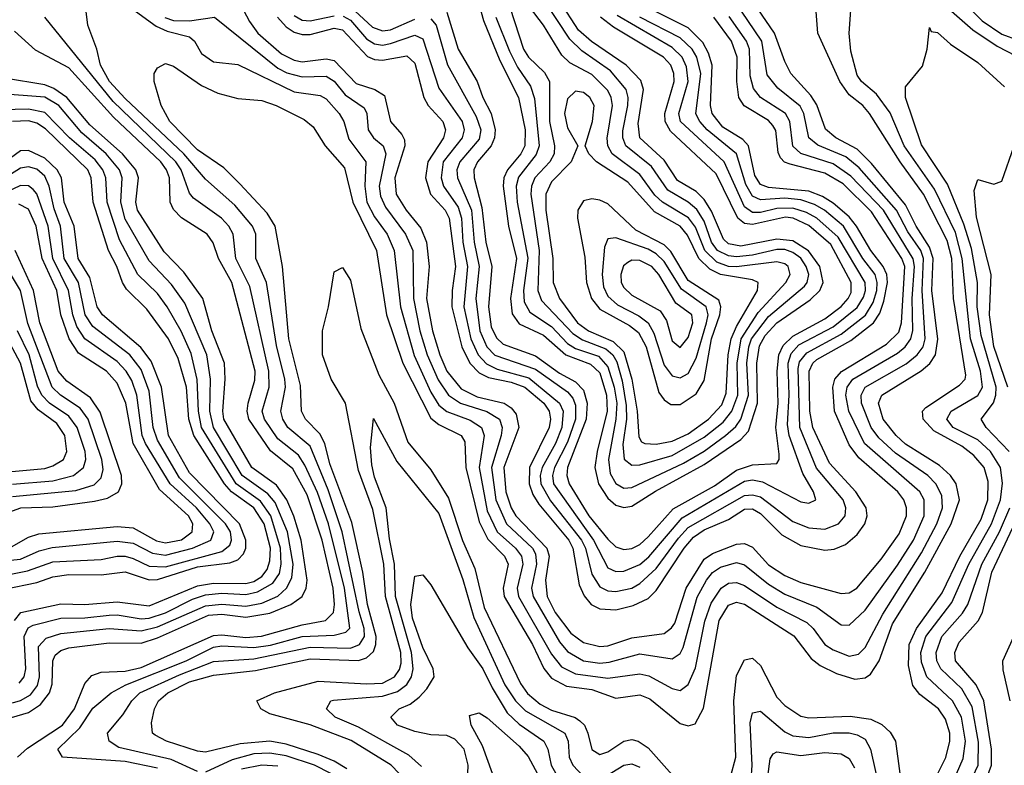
# Model space of a CAD drawing. Header units: inches. Extents: x 990535 to 1117859, y 769386 to 892122.
# Tile 811 of 1056: x 1043948 to 1046396, y 867130 to 868983. Entities that reach past the tile are written whole.
import ezdxf

# ---------------------------------------------------------------- set-up
doc = ezdxf.new("R2010")
doc.units = ezdxf.units.IN
doc.header["$MEASUREMENT"] = 0
doc.layers.add('B0846', color=7, linetype='Continuous')

msp = doc.modelspace()

# ---------------------------------------------------------------- linework, layer by layer
at = {"layer": 'B0846', "color": 5}
for points, elevation in [([(1045144.2, 869084.2), (1045200.2, 868910), (1045212.7, 868890), (1045252.3, 868852.3), (1045264.8, 868830), (1045265.2, 868730), (1045277.7, 868670), (1045276.5, 868650), (1045265.8, 868630), (1045228.9, 868590), (1045220.6, 868570), (1045219, 868550), (1045239.3, 868410), (1045235.8, 868310), (1045245.3, 868285.3), (1045323.1, 868203.1), (1045347.4, 868187.4), (1045405.3, 868165.3), (1045422.5, 868150), (1045432.6, 868132.6), (1045446, 868086), (1045455.5, 868024.5), (1045456.5, 867990), (1045447.3, 867927.3), (1045451, 867891), (1045470, 867876.3), (1045490, 867876.8), (1045570, 867900.3), (1045650, 867945.6), (1045696.7, 867983.3), (1045718.4, 868010), (1045733.5, 868050), (1045732, 868130), (1045741.9, 868190), (1045784.1, 868255.9), (1045852.8, 868330), (1045863.3, 868350), (1045858.3, 868370), (1045850, 868376.9), (1045830, 868381.4), (1045730, 868368.7), (1045710, 868370), (1045680.8, 868380.8), (1045651.4, 868410), (1045627.8, 868467.8), (1045610.9, 868490.9), (1045545.7, 868530), (1045527.4, 868547.4), (1045490, 868598.6), (1045420.7, 868650), (1045410.4, 868670), (1045408.6, 868688.6), (1045421.4, 868770), (1045418.6, 868790), (1045410, 868807.2), (1045370, 868847.5), (1045315.8, 868875.8), (1045295.6, 868895.6), (1045250, 868969.9), (1045215.3, 869015.3)], 3060), ([(1046230.4, 867109.6), (1046250.9, 867149.1), (1046260.4, 867190), (1046260.2, 867210), (1046250, 867244.5), (1046232.4, 867270), (1046185.9, 867305.9), (1046168.7, 867328.7), (1046158, 867378), (1046159.1, 867430), (1046177.2, 867470), (1046241.1, 867558.9), (1046285, 867650), (1046338.1, 867741.9), (1046354.6, 867790), (1046355.8, 867835.8), (1046345.7, 867870), (1046320.2, 867900.2), (1046290, 867923.4), (1046221, 867961), (1046194.2, 867990), (1046192.5, 868010), (1046200.6, 868019.4), (1046284.9, 868075.1), (1046298.6, 868090), (1046300.4, 868099.6), (1046269.3, 868290), (1046265.4, 868390), (1046254.2, 868434.2), (1046195.4, 868550), (1046136.9, 868630), (1046060.8, 868750), (1046044, 868770), (1046010, 868796.8), (1045986.8, 868830), (1045932, 868950), (1045923.4, 869070)], 2780), ([(1046191.2, 869070), (1046318, 868958), (1046377.8, 868917.8), (1046469.5, 868870)], 2760), ([(1045081.7, 869050), (1045101.3, 868981.3), (1045141.8, 868881.8), (1045188.3, 868790), (1045204.7, 868710), (1045204, 868670), (1045194, 868650), (1045160.6, 868610), (1045151.9, 868590), (1045149.7, 868570), (1045162.9, 868470), (1045182.8, 868390), (1045168.5, 868290), (1045172.1, 868252.1), (1045190, 868227.2), (1045250, 868199.4), (1045306, 868150), (1045367.4, 868127.4), (1045390, 868105.6), (1045406.9, 868050), (1045408.4, 868010), (1045383.3, 867910), (1045378.2, 867870), (1045387.1, 867830), (1045410, 867794.4), (1045430, 867776.8), (1045450, 867770.7), (1045470, 867773.8), (1045528.3, 867811.7), (1045650, 867877.3), (1045740.5, 867939.5), (1045759.6, 867960.4), (1045782.4, 868030), (1045780.2, 868130), (1045787.2, 868172.8), (1045801.7, 868198.3), (1045830, 868230), (1045913.3, 868286.7), (1045937.6, 868310), (1045945.4, 868330), (1045936.9, 868370), (1045909.2, 868409.2), (1045870, 868434), (1045830, 868438), (1045740.8, 868420.8), (1045710, 868426.4), (1045697.6, 868437.6), (1045667.6, 868507.6), (1045650, 868536.6), (1045630, 868556), (1045583.6, 868583.6), (1045550, 868634), (1045489.3, 868690), (1045485.2, 868725.2), (1045498.4, 868810), (1045492.4, 868832.4), (1045455.6, 868870), (1045369.4, 868929.4), (1045337.6, 868957.6), (1045289.8, 869030)], 3020), ([(1046281.5, 869041.5), (1046340.9, 868980.9), (1046390, 868947.3), (1046430, 868932.8)], 2780), ([(1044190, 869038.6), (1044287.3, 868967.4), (1044314.8, 868954.8), (1044370, 868940.4), (1044382.1, 868930), (1044399.7, 868899.7), (1044430, 868878.4), (1044490, 868871.7), (1044630, 868804.1), (1044694.7, 868794.7), (1044710, 868786.6), (1044742.3, 868750), (1044754.1, 868730), (1044766.2, 868686.2), (1044808.4, 868630), (1044805.8, 868570), (1044811.1, 868530), (1044830, 868493.5), (1044861.8, 868450), (1044879.2, 868410), (1044894.3, 868270), (1044928.4, 868148.4), (1044970, 868057.2), (1044990, 868025.4), (1045010, 868009.3), (1045067.9, 867987.9), (1045095.7, 867970), (1045102.8, 867950), (1045089.9, 867870), (1045110, 867762.5), (1045135.3, 867710), (1045180.7, 867670), (1045195.8, 867650), (1045198.6, 867630), (1045184.7, 867570), (1045188.4, 867550), (1045270, 867406.3), (1045294.7, 867374.7), (1045330, 867357.5), (1045410, 867346.5), (1045490, 867357.7), (1045512.4, 867352.4), (1045570, 867320.6), (1045590, 867315.7), (1045610, 867330.7), (1045627.9, 867372.1), (1045651.4, 867488.6), (1045667, 867533), (1045692.1, 867570), (1045710, 867582.5), (1045730, 867584), (1045750, 867577), (1045830, 867522.7), (1045904.8, 867484.8), (1045920.8, 867470), (1045949.5, 867430), (1045970, 867416.7), (1046010, 867401.5), (1046033.5, 867406.5), (1046050, 867422.8), (1046094.3, 867505.7), (1046190, 867658), (1046227.9, 867730), (1046242.1, 867770), (1046240.6, 867800.6), (1046225.8, 867830), (1046205.6, 867850), (1046125.6, 867905.6), (1046083.7, 867943.7), (1046065.1, 867970), (1046040.9, 868030), (1046040.4, 868050), (1046050.2, 868070), (1046152.1, 868127.9), (1046179, 868150), (1046193.9, 868170), (1046199.2, 868190), (1046191.3, 868310), (1046195.4, 868390), (1046188.3, 868410), (1046156.4, 868456.4), (1046128, 868510), (1046035.3, 868615.3), (1046002.3, 868642.3), (1045931.9, 868671.9), (1045909.8, 868689.8), (1045897.8, 868750), (1045888.6, 868768.6), (1045833.1, 868813.1), (1045806.4, 868846.4), (1045793.3, 868930), (1045724.8, 869030)], 2840), ([(1044490, 869034.7), (1044518.8, 868978.8), (1044539.9, 868950), (1044598.8, 868898.8), (1044630, 868882.6), (1044650, 868878.5), (1044710, 868885.9), (1044730, 868882), (1044784.7, 868824.7), (1044830.8, 868810), (1044854.6, 868794.6), (1044870.1, 868730), (1044898, 868698), (1044904.4, 868684.4), (1044905.4, 868670), (1044880.5, 868590), (1044884.2, 868550), (1044908.7, 868510), (1044945.3, 868465.3), (1044959.5, 868430), (1044965.9, 868370), (1044959.4, 868290), (1044974.2, 868210), (1044992.2, 868150), (1045010, 868110), (1045045.4, 868065.4), (1045085.6, 868045.6), (1045152.4, 868030), (1045170, 868018.8), (1045182.5, 868002.5), (1045189.2, 867970), (1045151.8, 867870), (1045156.5, 867810), (1045169.9, 867770), (1045181.6, 867750), (1045258.5, 867670), (1045264.2, 867650), (1045255.3, 867590), (1045259.1, 867550), (1045279.5, 867510), (1045318.1, 867458.1), (1045350, 867435.5), (1045390, 867425.2), (1045410, 867427.2), (1045470, 867447.2), (1045550, 867457.6), (1045568.5, 867471.5), (1045576.4, 867483.6), (1045604.7, 867570), (1045650, 867642.1), (1045670, 867656.3), (1045730, 867679.5), (1045750, 867681.6), (1045770, 867672.1), (1045810, 867627.9), (1045850, 867602), (1045890, 867584.4), (1045990, 867556.7), (1046010, 867559), (1046029.5, 867570.5), (1046090, 867642), (1046134.8, 867705.2), (1046152.7, 867750), (1046152.8, 867770), (1046145.8, 867790), (1046130.8, 867810), (1046034.5, 867894.5), (1046010, 867926.4), (1045973.8, 868010), (1045969.8, 868070.2), (1045974.6, 868090), (1045991.1, 868108.9), (1046103.3, 868176.7), (1046133.3, 868206.7), (1046140, 868230), (1046148.4, 868370), (1046140.9, 868390), (1046065.8, 868505.7), (1045995.1, 868575.1), (1045950, 868602.3), (1045863.9, 868623.9), (1045849.2, 868629.2), (1045839.7, 868639.7), (1045833.3, 868653.3), (1045828, 868708), (1045820.8, 868720.8), (1045810, 868732.5), (1045749, 868769), (1045735.9, 868790), (1045730.8, 868830), (1045731.3, 868890), (1045718, 868930), (1045673.7, 868990)], 2880), ([(1045131.9, 868990), (1045165.5, 868905.5), (1045185.4, 868865.4), (1045218.2, 868818.2), (1045227.7, 868787.7), (1045239.3, 868670), (1045232.1, 868647.9), (1045187.8, 868592.2), (1045182.2, 868570), (1045185.1, 868530), (1045210.8, 868390.8), (1045200.7, 868310), (1045201.8, 868281.8), (1045216.2, 868256.2), (1045270, 868220.6), (1045310, 868178.7), (1045330, 868166.4), (1045386.8, 868146.8), (1045410, 868120.8), (1045426.1, 868070), (1045432.3, 868030), (1045430.4, 867990), (1045411.6, 867890), (1045415.7, 867855.7), (1045430, 867830.1), (1045450, 867819.2), (1045470, 867820.8), (1045598.6, 867881.4), (1045649.4, 867910.6), (1045703.1, 867950), (1045728.1, 867971.9), (1045740.5, 867990), (1045759.8, 868050), (1045755.9, 868130), (1045760.5, 868170), (1045767.5, 868190), (1045810, 868245.3), (1045899.2, 868320.8), (1045906, 868330), (1045909.8, 868350), (1045903.5, 868370), (1045890, 868390.5), (1045870, 868405.1), (1045850, 868412.1), (1045830, 868412.2), (1045770, 868397.7), (1045730, 868394.1), (1045710, 868396), (1045682.7, 868410), (1045668.1, 868430), (1045650, 868482.4), (1045631.6, 868511.6), (1045610.1, 868530.1), (1045559.3, 868559.3), (1045518.4, 868618.4), (1045455, 868670), (1045447.6, 868690), (1045447.4, 868707.4), (1045459.5, 868770), (1045460.6, 868790), (1045455.6, 868810), (1045416.4, 868856.4), (1045345.7, 868905.7), (1045315.3, 868935.3), (1045253, 869030)], 3040), ([(1046269, 867090), (1046293.3, 867146.7), (1046299.4, 867190), (1046289.4, 867250), (1046267.2, 867290), (1046203.7, 867350), (1046190, 867386.3), (1046188.3, 867410), (1046201.1, 867450), (1046265.6, 867534.4), (1046307.9, 867630), (1046364, 867730), (1046386.1, 867790), (1046391.3, 867831.3), (1046386.6, 867870), (1046361.9, 867910), (1046330, 867938.8), (1046268.9, 867970), (1046253.4, 867990), (1046263.5, 868010), (1046330, 868049), (1046341.7, 868070), (1046337.1, 868110), (1046311.6, 868190), (1046290.8, 868390), (1046274.4, 868454.4), (1046222.1, 868562.1), (1046147.3, 868670), (1046111.8, 868751.8), (1046078.2, 868798.2), (1046040.8, 868830), (1046030, 868845.5), (1046014.7, 868905.3), (1046010.3, 868949.7), (1046015.9, 869030)], 2760), ([(1044390, 867114.6), (1044324.4, 867144.4), (1044194.5, 867174.5), (1044169.9, 867190), (1044166.2, 867210), (1044204.6, 867255.4), (1044226.2, 867290), (1044246.7, 867310), (1044344.9, 867355.1), (1044430, 867387.8), (1044530, 867394.7), (1044670, 867423.5), (1044770, 867421.2), (1044792.9, 867430), (1044804.8, 867450), (1044804.6, 867470), (1044791.5, 867511.4), (1044749.8, 867710), (1044715, 867815), (1044670, 867923.1), (1044614.1, 867970), (1044601.8, 867990), (1044597.3, 868010), (1044608.6, 868070), (1044607.2, 868090), (1044586.3, 868173.7), (1044561.4, 868330), (1044535.2, 868390), (1044534.6, 868450), (1044526.8, 868470), (1044482.5, 868522.5), (1044410, 868586.6), (1044355.5, 868650), (1044210, 868787.6), (1044171.1, 868830), (1044148.8, 868870), (1044139.5, 868910), (1044117.3, 868970), (1044112.6, 869010)], 2840), ([(1044760.9, 867120.9), (1044730, 867140.1), (1044690, 867156.5), (1044610, 867182.3), (1044570, 867189.7), (1044496.3, 867183.7), (1044410, 867162.5), (1044390, 867164.9), (1044312.4, 867190), (1044284.8, 867204.8), (1044277.6, 867210), (1044275.4, 867235.4), (1044283.1, 867270), (1044292.9, 867290), (1044316.4, 867310), (1044370, 867337.1), (1044430, 867354.2), (1044534.4, 867365.6), (1044670, 867395), (1044790, 867390.6), (1044810, 867397.5), (1044827.2, 867412.8), (1044833.4, 867430), (1044833.8, 867450), (1044812.6, 867530), (1044801.2, 867610), (1044773.2, 867733.2), (1044719.3, 867879.3), (1044706.7, 867930), (1044693.8, 867953.8), (1044658.5, 867990), (1044648.6, 868010), (1044646.2, 868073.8), (1044617.1, 868190), (1044600.9, 868370), (1044582.7, 868470), (1044562.7, 868502.7), (1044495.4, 868575.4), (1044455.1, 868615.1), (1044390, 868659.8), (1044321.2, 868730), (1044299.4, 868770), (1044282, 868830), (1044281.7, 868850), (1044290, 868863.8), (1044310, 868874.3), (1044330, 868867.8), (1044400.2, 868820.2), (1044440.6, 868800.6), (1044490, 868787.3), (1044550, 868782.4), (1044585.4, 868770), (1044655.4, 868735.4), (1044677.2, 868717.2), (1044706.9, 868670), (1044755, 868615), (1044775.7, 868530), (1044835, 868410), (1044859.6, 868250), (1044900.4, 868130), (1044970, 867992.7), (1044990, 867977.3), (1045045.5, 867950), (1045054.4, 867934.4), (1045056.9, 867870), (1045090, 867735.5), (1045111.7, 867691.7), (1045153.5, 867650), (1045162, 867630), (1045150.2, 867570), (1045152.3, 867550), (1045223.1, 867430), (1045250.8, 867370.8), (1045270, 867346.2), (1045307, 867327), (1045370, 867318.1), (1045430, 867296.6), (1045490, 867305.3), (1045514.8, 867294.8), (1045590, 867233.9), (1045610, 867228), (1045626.9, 867233.1), (1045647.8, 867272.2), (1045687.3, 867490), (1045710, 867527.9), (1045730, 867535.4), (1045750, 867530.5), (1045872.2, 867452.2), (1045915.3, 867395.3), (1045938.4, 867378.4), (1045978.6, 867358.6), (1046024.5, 867344.5), (1046050, 867347), (1046063.4, 867356.6), (1046084.4, 867390), (1046118, 867482), (1046198.6, 867610), (1046263.9, 867730), (1046284.8, 867790), (1046276.6, 867830), (1046262.4, 867850), (1046234.9, 867874.9), (1046150, 867928.1), (1046127.2, 867950), (1046094.4, 867990), (1046083.5, 868030), (1046091.8, 868050), (1046189.2, 868110.8), (1046211.1, 868128.9), (1046225.2, 868150), (1046230.4, 868189.6), (1046215.6, 868310), (1046219.4, 868390), (1046210, 868417.9), (1046176.7, 868470), (1046150, 868523.1), (1046065.6, 868625.6), (1046030, 868661.5), (1045977.1, 868690), (1045951.2, 868711.2), (1045930, 868771.4), (1045915, 868795), (1045865.5, 868850), (1045850, 868879.2), (1045824.2, 868950), (1045783.2, 869010)], 2820), ([(1044308.8, 868988.8), (1044330, 868981.3), (1044370, 868980.2), (1044432.2, 868990), (1044590, 868862.6), (1044611.6, 868851.6), (1044650, 868841.7), (1044710, 868842.7), (1044730, 868830.3), (1044757, 868797), (1044804.2, 868764.2), (1044811.2, 868750), (1044814.5, 868710), (1044827.2, 868690), (1044851.1, 868670), (1044857.9, 868650), (1044841.6, 868570), (1044844.5, 868544.5), (1044857.6, 868517.6), (1044907.3, 868450), (1044925.2, 868410), (1044926.9, 868290), (1044942.5, 868210), (1044960.8, 868150), (1044988.1, 868088), (1045014.2, 868050), (1045043.7, 868030), (1045109.6, 868009.6), (1045140.6, 867990), (1045147.5, 867970), (1045144.8, 867950), (1045120.6, 867870), (1045131.4, 867790), (1045158.4, 867730), (1045222.7, 867670), (1045230, 867655.8), (1045232.7, 867630), (1045220.4, 867570), (1045224.4, 867550), (1045290, 867437.2), (1045310, 867412.9), (1045349.9, 867389.9), (1045390, 867384.1), (1045413.7, 867386.3), (1045490, 867407.4), (1045570, 867394.9), (1045590, 867407.5), (1045597.4, 867422.6), (1045632.3, 867547.7), (1045655.1, 867590), (1045670, 867609.5), (1045690, 867622.5), (1045730, 867633.8), (1045750, 867628.1), (1045810, 867580.3), (1045850, 867555), (1045930, 867523), (1045990, 867478.9), (1046010, 867478.7), (1046050, 867515.5), (1046130, 867627.7), (1046170.4, 867690), (1046196.8, 867750), (1046197, 867790), (1046186, 867810), (1046048.7, 867930), (1046009.6, 868010), (1046002.1, 868050), (1046005.2, 868070), (1046019.1, 868090), (1046130, 868154.2), (1046149.7, 868170.3), (1046163.6, 868190), (1046168.9, 868211.1), (1046166.7, 868290), (1046172.8, 868370), (1046169.3, 868389.3), (1046095.7, 868510), (1046014.7, 868594.7), (1045970, 868625), (1045890.4, 868650.4), (1045870, 868669.2), (1045862.3, 868730), (1045851.8, 868750), (1045789.8, 868789.8), (1045772, 868812), (1045763.7, 868843.7), (1045762.1, 868910), (1045754.9, 868930), (1045711.6, 868991.6)], 2860), ([(1044589.1, 868990), (1044610, 868965.9), (1044630, 868952.6), (1044650, 868946.9), (1044670, 868946.9), (1044730, 868962.1), (1044750, 868957.8), (1044812.2, 868892.2), (1044830, 868884.5), (1044850, 868882.9), (1044910, 868893.8), (1044930, 868875.1), (1044952.4, 868790), (1044963.5, 868770), (1044999.5, 868730), (1045006.6, 868710), (1045001.2, 868690), (1044962.6, 868630), (1044957, 868590), (1044969.2, 868550), (1045005.3, 868510), (1045015.9, 868490), (1045031.1, 868370), (1045022.8, 868310), (1045022.6, 868270), (1045047, 868170), (1045067.1, 868130), (1045090, 868105.9), (1045113.6, 868093.6), (1045170, 868082.5), (1045203.8, 868070), (1045251.2, 868030), (1045264.4, 868010), (1045267.6, 867990), (1045264, 867970), (1045215.7, 867870), (1045214.2, 867830), (1045223.5, 867803.5), (1045238.9, 867778.9), (1045313.3, 867690), (1045323.3, 867670), (1045338.8, 867578.8), (1045351.6, 867551.6), (1045369, 867530), (1045390, 867519.2), (1045430, 867516.3), (1045472.9, 867527.1), (1045510, 867544.6), (1045530, 867564.3), (1045600, 867670), (1045622.9, 867697.1), (1045650, 867715.6), (1045710, 867741.3), (1045750, 867766.7), (1045770, 867767.5), (1045790, 867756.1), (1045843, 867703), (1045890, 867676.6), (1045950, 867665), (1045973.1, 867666.9), (1046000.9, 867679.1), (1046030, 867703.4), (1046049.4, 867730), (1046055.1, 867750), (1046052.5, 867770), (1046026.8, 867810), (1045961.3, 867881.3), (1045919.8, 867970), (1045912, 868010), (1045910.8, 868110), (1045919.8, 868130), (1045930, 868139.1), (1046014.1, 868185.9), (1046070.9, 868230), (1046086.1, 868253.9), (1046096.4, 868283.6), (1046105.3, 868330), (1046103.7, 868350), (1046095.1, 868370), (1046063.7, 868410), (1046028.4, 868470), (1046010, 868493.2), (1045970, 868527.1), (1045943.9, 868543.9), (1045910, 868557.3), (1045810, 868566), (1045790, 868573.9), (1045776, 868596), (1045760, 868670), (1045745.4, 868685.4), (1045696.3, 868716.3), (1045669.8, 868750), (1045665.4, 868770), (1045669.7, 868870), (1045660.6, 868900.6), (1045646.6, 868926.6), (1045610, 868963), (1045511.7, 869011.7)], 2920), ([(1044630, 868993.7), (1044650, 868982.4), (1044670, 868980.3), (1044730, 868993.4)], 2940), ([(1044751.9, 868991.9), (1044770, 868982.2), (1044810, 868935.5), (1044830, 868923.2), (1044850, 868920.3), (1044870, 868924.1), (1044930, 868945.2), (1044950, 868935.8), (1044990, 868813.5), (1045048, 868730), (1045053.3, 868710), (1045047.7, 868690), (1045000.9, 868630), (1044995.4, 868590), (1045001.2, 868570), (1045037.8, 868517.8), (1045046.6, 868490), (1045049.5, 868430), (1045061.1, 868370), (1045052.3, 868270), (1045069.6, 868190), (1045087.9, 868150), (1045108.2, 868128.2), (1045135, 868115), (1045213.5, 868093.5), (1045290, 868030), (1045299.2, 868010), (1045295.6, 867970), (1045279.8, 867930), (1045246.7, 867870), (1045242.2, 867850), (1045243.9, 867830), (1045267.8, 867787.8), (1045344.8, 867690), (1045354.7, 867670), (1045370, 867605.1), (1045390, 867573.6), (1045410, 867563.7), (1045430, 867562), (1045469.6, 867570.4), (1045490, 867581.5), (1045530, 867618.9), (1045585.5, 867694.5), (1045610, 867720.7), (1045750, 867800.3), (1045770, 867802.6), (1045790, 867797.1), (1045870, 867736.4), (1045910, 867719.9), (1045950, 867717.1), (1045983.4, 867730), (1045999.9, 867750), (1046001.7, 867770), (1045995.1, 867790), (1045928.6, 867868.6), (1045887.2, 867970), (1045883.7, 868116.3), (1045887.1, 868132.9), (1045904.6, 868155.4), (1045990, 868201.5), (1046050.8, 868249.2), (1046070, 868280.7), (1046079.1, 868310), (1046080.2, 868330), (1046074.8, 868350), (1046044.4, 868390), (1045995.8, 868470), (1045948.5, 868510), (1045924.1, 868524.1), (1045890, 868535.4), (1045850, 868539.5), (1045790, 868535.3), (1045770, 868545.1), (1045753.4, 868573.4), (1045729.7, 868649.7), (1045656.9, 868710), (1045638.7, 868730), (1045629.3, 868749.3), (1045641.1, 868850), (1045631.3, 868890), (1045619.8, 868910), (1045590, 868938.6), (1045490, 868989.7)], 2940), ([(1044770, 869015.3), (1044824.8, 868964.8), (1044850, 868955.9), (1044870, 868958.6), (1044930, 868984.9)], 2960), ([(1044970, 868985.3), (1044983.5, 868970), (1045011.6, 868871.6), (1045083.1, 868743.1), (1045094.5, 868710), (1045090, 868686.1), (1045041.8, 868630), (1045035, 868610), (1045036.7, 868590), (1045071, 868510), (1045077.4, 868430), (1045090.6, 868370), (1045081.5, 868290), (1045092.2, 868210), (1045109.2, 868170), (1045129.4, 868149.4), (1045230, 868114.4), (1045310, 868058), (1045323, 868043), (1045330, 868024.9), (1045329.4, 867990), (1045310, 867933.1), (1045277.4, 867870), (1045272.2, 867850), (1045275.3, 867830), (1045374.8, 867690), (1045410, 867621.1), (1045430, 867611.7), (1045450, 867612.3), (1045490, 867629.3), (1045511.8, 867648.2), (1045594.8, 867745.2), (1045750, 867836.1), (1045770, 867839.3), (1045794.4, 867834.4), (1045890, 867784.6), (1045910, 867781.3), (1045927.1, 867790), (1045921.2, 867810), (1045895.4, 867855.4), (1045860.8, 867950), (1045857.2, 867977.2), (1045860.9, 868050), (1045858.2, 868130), (1045866.2, 868153.8), (1045885.2, 868174.8), (1045970, 868219.6), (1046030, 868268.2), (1046046, 868294), (1046051, 868310), (1046050.1, 868330.1), (1045983.1, 868443.1), (1045930, 868490.1), (1045904.5, 868504.5), (1045870, 868515), (1045830, 868514.4), (1045790, 868504.2), (1045770, 868504.1), (1045750, 868518.3), (1045699.7, 868630), (1045590.9, 868730), (1045586.5, 868750), (1045609.5, 868830), (1045605.9, 868865.9), (1045594.8, 868890), (1045570, 868914.2), (1045433.5, 868993.5)], 2960), ([(1045010, 869002.5), (1045037.7, 868910), (1045085.1, 868830), (1045099.1, 868790), (1045120.2, 868750), (1045129.9, 868710), (1045128.2, 868690), (1045119.9, 868670), (1045086.4, 868630), (1045077.1, 868610), (1045077.8, 868590), (1045096.9, 868516.9), (1045106.7, 868430), (1045121.5, 868370), (1045113.4, 868270), (1045120.1, 868220.1), (1045132.9, 868192.9), (1045150, 868176.5), (1045230, 868147.7), (1045290, 868104.5), (1045330, 868082.9), (1045350, 868062.1), (1045358.9, 868030), (1045356, 867990), (1045310, 867870.1), (1045308.1, 867850), (1045313.8, 867830), (1045362.6, 867750), (1045410, 867691.7), (1045430, 867673.1), (1045450, 867666.3), (1045470, 867668.5), (1045490, 867678.9), (1045510, 867697.7), (1045572.8, 867767.2), (1045675.5, 867824.5), (1045730, 867863.9), (1045770, 867876.5), (1045830, 867879.8), (1045835.9, 867890), (1045836.4, 867903.6), (1045828, 867970), (1045834, 868030), (1045831.1, 868110), (1045834.9, 868150), (1045846.4, 868173.6), (1045870, 868196.8), (1045950, 868239.4), (1045989.9, 868270.1), (1046008.1, 868290), (1046014.8, 868305.2), (1046015.2, 868330), (1045964.5, 868424.5), (1045910, 868472), (1045870.7, 868490), (1045852.3, 868492.3), (1045770, 868473.9), (1045750, 868476.4), (1045733.5, 868490), (1045679.9, 868599.9), (1045566.1, 868706.1), (1045552.8, 868730), (1045551.9, 868750), (1045575, 868830), (1045574.6, 868850), (1045566.8, 868870), (1045548.5, 868890), (1045424.6, 868964.6), (1045391.7, 868990)], 2980), ([(1044290, 867123.2), (1044210, 867139.7), (1044054.5, 867150), (1044042.5, 867170), (1044097, 867223), (1044130, 867271.6), (1044175.3, 867310), (1044211.5, 867330), (1044361.8, 867390), (1044430, 867424), (1044450, 867427.3), (1044530, 867422.8), (1044571.1, 867428.9), (1044650, 867449.9), (1044730, 867453.7), (1044758.7, 867461.3), (1044768.8, 867471.2), (1044755.4, 867570), (1044715.4, 867730), (1044688.3, 867808.3), (1044656.4, 867876.4), (1044640.9, 867900.9), (1044590, 867941.5), (1044556.2, 867990), (1044550.6, 868010), (1044568.4, 868070), (1044567.6, 868110), (1044519.9, 868320.1), (1044485.5, 868390), (1044478.8, 868450), (1044468, 868470), (1044449.9, 868490), (1044379.6, 868539.6), (1044370, 868551.8), (1044349.6, 868610), (1044336.2, 868630), (1044180.3, 868780.3), (1044009.9, 868990)], 2860), ([(1043942.2, 867150), (1043967.5, 867172.5), (1044054.2, 867230), (1044084.2, 867270), (1044110, 867333.2), (1044127.2, 867352.8), (1044150, 867361.2), (1044210, 867364.4), (1044250, 867372.8), (1044430, 867452.8), (1044450, 867454.7), (1044510, 867447.4), (1044549.3, 867450.7), (1044650, 867479.1), (1044708.2, 867490), (1044728, 867510), (1044730.6, 867530), (1044727.2, 867570), (1044700, 867690), (1044662.4, 867802.4), (1044627.3, 867867.3), (1044571.7, 867911.7), (1044517.5, 867990), (1044513, 868010), (1044515.6, 868030), (1044532.5, 868087.5), (1044533.4, 868110), (1044475, 868330), (1044442.4, 868390), (1044428.9, 868428.9), (1044414.2, 868450), (1044350, 868490.6), (1044330, 868511.4), (1044321.5, 868530), (1044320.1, 868590), (1044312.9, 868610), (1044298.3, 868630), (1044180.8, 868740.8), (1044070, 868863.4), (1043987.4, 868907.4), (1043934.6, 868954.6)], 2880), ([(1046408, 867910), (1046350.9, 867970), (1046338, 867990), (1046368.9, 868031.1), (1046375.1, 868050), (1046375.3, 868070), (1046338.4, 868198.4), (1046328.6, 868270), (1046329.3, 868330), (1046314.6, 868414.6), (1046295.5, 868475.5), (1046254.4, 868574.4), (1046190, 868672.2), (1046149.9, 868790.1), (1046150, 868816.3), (1046192.4, 868867.6), (1046203.8, 868910), (1046210, 868964), (1046214.4, 868954.4), (1046230, 868951.6), (1046262.5, 868922.5), (1046330, 868877.2), (1046396.7, 868816.7)], 2740), ([(1043883.9, 867236.1), (1043970, 867261.4), (1043999.1, 867280.9), (1044021.8, 867310), (1044028.5, 867331.5), (1044030.2, 867390), (1044036.3, 867403.7), (1044050, 867415.5), (1044070, 867422), (1044170, 867434.8), (1044250, 867433.6), (1044290, 867446.7), (1044417.1, 867502.9), (1044450, 867505.3), (1044510, 867498.3), (1044570, 867508.4), (1044622.2, 867530), (1044649.7, 867550), (1044660.2, 867570), (1044662.3, 867590), (1044647.5, 867690), (1044629.6, 867749.6), (1044611.9, 867790), (1044586.2, 867826.2), (1044524.7, 867870), (1044455.3, 867990), (1044452.5, 868010), (1044459, 868090), (1044457.1, 868130), (1044425.8, 868210), (1044402.8, 868290), (1044356.1, 868356.1), (1044306.7, 868406.7), (1044241, 868510), (1044236.9, 868530), (1044243.5, 868590), (1044236.4, 868610), (1044203, 868650), (1044122.2, 868722.2), (1044064.7, 868790), (1044032.6, 868812.6), (1044010, 868821.2), (1043910, 868838)], 2920), ([(1043930, 867284.9), (1043950, 867290.8), (1043974.5, 867305.5), (1043991.9, 867328.1), (1043997.4, 867350), (1043994.4, 867425.6), (1044013.8, 867446.2), (1044050, 867457.4), (1044170, 867470.4), (1044250, 867464.4), (1044290, 867474.6), (1044410, 867526.7), (1044450, 867530.4), (1044510, 867525.3), (1044550, 867532.8), (1044589.6, 867550.4), (1044611.5, 867570), (1044624.3, 867595.7), (1044627.7, 867630), (1044613.3, 867710), (1044583.2, 867783.2), (1044564.8, 867804.8), (1044500.7, 867850), (1044429.7, 867970), (1044420.5, 868010), (1044422.4, 868090), (1044413.2, 868150), (1044358.6, 868278.6), (1044325.3, 868325.3), (1044270, 868384.3), (1044210, 868487.8), (1044199.1, 868530), (1044202.7, 868590), (1044196.1, 868610), (1044163.1, 868650), (1044102.3, 868702.3), (1044045.1, 868770), (1044010, 868791.1), (1043890, 868800.3)], 2940), ([(1043946.2, 867333.8), (1043958.6, 867350), (1043963.4, 867370), (1043958.9, 867450), (1043968.7, 867471.3), (1043981.4, 867478.6), (1044050, 867495.7), (1044110, 867496.2), (1044170, 867503.3), (1044190, 867504.1), (1044250, 867494.2), (1044270, 867495.9), (1044310, 867509.1), (1044377.3, 867542.7), (1044410, 867553.7), (1044450, 867557.6), (1044510, 867554.6), (1044539.2, 867560.9), (1044577.4, 867582.6), (1044593.6, 867606.4), (1044598.2, 867630), (1044595.9, 867670), (1044572.2, 867750), (1044546.6, 867786.6), (1044485.6, 867830), (1044399.6, 867970), (1044392.1, 868010), (1044389.4, 868089.4), (1044373.9, 868153.9), (1044349.5, 868209.5), (1044314.3, 868270), (1044290, 868302.4), (1044241.2, 868350), (1044196.1, 868436.1), (1044165, 868530), (1044162.3, 868590), (1044154.7, 868610), (1044135, 868635), (1044071.9, 868690), (1044010, 868752.7), (1043970, 868761.3), (1043870, 868758.1)], 2960), ([(1043934.8, 867490), (1043950.4, 867510), (1044050, 867531.4), (1044110, 867529.4), (1044190, 867536.3), (1044270, 867526.6), (1044390, 867576), (1044430, 867582.4), (1044510, 867581.8), (1044530, 867587.1), (1044550, 867599.5), (1044563.2, 867616.8), (1044570, 867638.6), (1044571.1, 867670), (1044555.5, 867730), (1044530.1, 867770), (1044474.2, 867810), (1044456.6, 867830), (1044380.9, 867950), (1044368.2, 867990), (1044362.2, 868070), (1044341.6, 868141.6), (1044317.5, 868190), (1044264.2, 868264.2), (1044213.6, 868313.6), (1044203.3, 868330), (1044189.3, 868370), (1044168.8, 868410), (1044130.7, 868530), (1044125.3, 868590), (1044117.3, 868610), (1044012, 868712), (1043990, 868726.4), (1043970, 868731.9), (1043930, 868730.1)], 2980), ([(1043910, 867567.6), (1043990, 867584.3), (1044030, 867598.4), (1044070, 867604.2), (1044150, 867603.7), (1044210, 867611.2), (1044270, 867591.4), (1044290, 867591.6), (1044390, 867623.7), (1044470, 867633.4), (1044490, 867641.1), (1044504.2, 867655.8), (1044510.1, 867670), (1044510.3, 867690), (1044494, 867730), (1044370, 867856.6), (1044317.7, 867950), (1044300.1, 868070), (1044274.3, 868134.3), (1044248.6, 868168.6), (1044153.5, 868250), (1044140.6, 868270), (1044122.4, 868342.4), (1044092.9, 868390), (1044083, 868470), (1044058.2, 868530), (1044051.4, 868590), (1044041, 868610), (1044010, 868638.9), (1043970, 868658.1), (1043950, 868657.3), (1043890, 868614.4)], 3020), ([(1046405, 868070), (1046370, 868170.7), (1046358.8, 868250), (1046363.1, 868350), (1046327.1, 868492.9), (1046321.1, 868558.9), (1046330, 868586), (1046370, 868574.9), (1046390, 868582), (1046420.7, 868670)], 2720), ([(1043882.8, 867597.2), (1043966.8, 867613.2), (1044030, 867635.6), (1044150, 867641.5), (1044190, 867649.7), (1044210, 867649.8), (1044230, 867644), (1044270, 867625), (1044310, 867623.4), (1044450, 867661.6), (1044470, 867677.3), (1044474.8, 867690), (1044471.5, 867710), (1044459.1, 867730), (1044344.9, 867844.9), (1044290, 867938.3), (1044280, 867970), (1044270, 868059.9), (1044250, 868113.6), (1044221.3, 868150), (1044130, 868220.9), (1044110.9, 868250), (1044093.6, 868330), (1044058.3, 868390), (1044049.3, 868470), (1044033.3, 868513.3), (1044020.9, 868570), (1044010, 868594.3), (1043990, 868611.6), (1043970, 868617.6), (1043950, 868614.2), (1043890, 868576.9)], 3040), ([(1043866.3, 867633.7), (1043950, 867642.4), (1043996.5, 867663.5), (1044028.4, 867671.6), (1044190, 867687.1), (1044230, 867682.3), (1044277.6, 867657.6), (1044310, 867652), (1044377.2, 867670), (1044423.4, 867690), (1044430.2, 867710), (1044420.6, 867730), (1044387.1, 867770), (1044321.8, 867830), (1044260.9, 867930), (1044252.4, 867950), (1044239.4, 868050), (1044226.5, 868086.5), (1044212.7, 868110), (1044190, 868133.8), (1044110, 868189.7), (1044090, 868220.6), (1044079.5, 868250), (1044069.2, 868310), (1044030, 868390), (1044018.8, 868470), (1043990.5, 868550.5), (1043981.4, 868561.4), (1043970, 868570.7), (1043950, 868571.5), (1043890, 868542.9)], 3060), ([(1043927.2, 867672.8), (1043970, 867697), (1043995, 867705), (1044190, 867723.5), (1044230, 867720.4), (1044288.3, 867688.3), (1044310, 867683), (1044349.7, 867690.3), (1044377, 867710), (1044377.9, 867730), (1044367.3, 867750), (1044295.7, 867815.7), (1044230, 867929.9), (1044211.3, 868030), (1044190, 868079.6), (1044163.9, 868110), (1044094.2, 868154.2), (1044070.7, 868190), (1044050.4, 868250), (1044039.8, 868310), (1044004, 868390), (1043988.8, 868470), (1043970, 868512.1), (1043945.2, 868525.2)], 3080), ([(1043876.2, 867743.8), (1043950.9, 867770), (1044030, 867772.7), (1044133.6, 867786.4), (1044165.8, 867794.2), (1044193.6, 867810), (1044202.1, 867830), (1044200.5, 867850), (1044147.8, 868007.8), (1044123.7, 868043.7), (1044064.7, 868084.7), (1044043.7, 868110), (1043997.6, 868230), (1043982.1, 868310), (1043936.5, 868410)], 3120), ([(1043930, 867797.9), (1044087.1, 867812.9), (1044132.9, 867827.1), (1044150, 867844.4), (1044155, 867865), (1044151.7, 867890), (1044118.3, 867990), (1044098, 868018), (1044049.1, 868050), (1044028.2, 868070), (1043968.1, 868228.1), (1043950, 868310), (1043905.1, 868385.1)], 3140), ([(1044891.3, 867110), (1044871.1, 867130), (1044771.6, 867191.6), (1044670, 867230.5), (1044570, 867257.9), (1044547.1, 867270), (1044537.2, 867290), (1044581.1, 867310), (1044690, 867339.2), (1044810, 867332.3), (1044850, 867334.3), (1044879.8, 867350), (1044891.8, 867368.2), (1044895.9, 867384.1), (1044895.6, 867410), (1044857, 867550), (1044853.3, 867630), (1044825.8, 867765.8), (1044790, 867863.2), (1044757.5, 868030), (1044722.5, 868090), (1044700.5, 868150), (1044700.5, 868210), (1044715.8, 868270), (1044730, 868356.3), (1044750, 868367.2), (1044770, 868336.1), (1044795.6, 868215.6), (1044840.8, 868100.8), (1044879.2, 868030), (1044913, 867933), (1044970, 867864.3), (1045014.2, 867794.2), (1045048.9, 867688.9), (1045079.2, 867619.2), (1045102.5, 867522.5), (1045193, 867333), (1045210, 867308.5), (1045241.7, 867281.7), (1045270, 867267.1), (1045329.1, 867249.1), (1045340.9, 867240.9), (1045351.7, 867230), (1045360.2, 867210), (1045370, 867168.9), (1045390, 867156.5), (1045410, 867163.4), (1045450, 867190.1), (1045470, 867194.2), (1045485.2, 867190), (1045510, 867173.3), (1045570, 867105.9)], 2780), ([(1043930, 867829.1), (1044030, 867837), (1044081.6, 867850), (1044106.8, 867870), (1044112.3, 867890), (1044110.5, 867910), (1044090.3, 867970), (1044070, 867997.7), (1044021.7, 868030), (1044002.4, 868050), (1043992.3, 868072.3), (1043971, 868150), (1043942.2, 868210)], 3160), ([(1043790, 867847.8), (1044010, 867868.1), (1044030, 867874), (1044056.5, 867890), (1044065.3, 867910), (1044059.6, 867950), (1044039.8, 867979.8), (1043993.3, 868013.3), (1043975.6, 868035.6), (1043949.5, 868129.5), (1043917.7, 868190)], 3180), ([(1044946.7, 867126.7), (1044915.6, 867155.5), (1044790, 867225.1), (1044731.9, 867250), (1044710.6, 867270), (1044721, 867290), (1044728.1, 867291.9), (1044850, 867301.9), (1044886.9, 867313.1), (1044910, 867330.7), (1044922.1, 867350), (1044926.5, 867370), (1044922, 867410), (1044882, 867550), (1044879.9, 867630), (1044867, 867693), (1044858.8, 867770), (1044830, 867846.6), (1044823.3, 867876.7), (1044819.7, 867920.3), (1044827.6, 867992.4), (1044885.4, 867885.4), (1044990, 867755.6), (1045050, 867591.8), (1045077.3, 867497.3), (1045154.4, 867330), (1045180.4, 867290), (1045205.5, 867265.5), (1045302.9, 867210), (1045311.6, 867190), (1045314.1, 867150), (1045323.3, 867130), (1045350, 867102.4)], 2760), ([(1046312.1, 867090), (1046330.7, 867130), (1046332.1, 867187.9), (1046315.7, 867275.7), (1046290, 867319.8), (1046238.1, 867370), (1046228.1, 867390), (1046226.7, 867410), (1046240.2, 867450), (1046292.2, 867507.8), (1046304.9, 867530), (1046340.4, 867630), (1046384.1, 867710), (1046410, 867770)], 2740), ([(1046349.4, 867090), (1046363.7, 867130), (1046363.9, 867170), (1046344.8, 867290), (1046325.7, 867330), (1046274.8, 867390), (1046272.9, 867410), (1046283.6, 867436.4), (1046331.1, 867488.9), (1046341.6, 867510), (1046364.6, 867610), (1046436.9, 867763.1)], 2720), ([(1045061.7, 867110), (1045063, 867130), (1045053.2, 867170), (1045030, 867195.3), (1045010, 867204.3), (1044970, 867205.6), (1044930, 867213.8), (1044887.5, 867230), (1044870.8, 867250), (1044891.4, 867270), (1044918.4, 867281.6), (1044941, 867299), (1044960.2, 867319.8), (1044978.2, 867350), (1044976.2, 867370), (1044950, 867423.2), (1044924.2, 867495.8), (1044920.1, 867530), (1044930, 867600.5), (1044950, 867603.1), (1044970, 867578.6), (1045062.2, 867422.2), (1045099.4, 867370), (1045122.2, 867322.2), (1045160.1, 867260.1), (1045190, 867232.1), (1045251.1, 867190), (1045261.3, 867170), (1045269.6, 867130), (1045280.8, 867110)], 2740), ([(1046410.9, 867290), (1046392.8, 867367.2), (1046392.6, 867390), (1046419.3, 867450)], 2680), ([(1045716.3, 867103.7), (1045728.5, 867150), (1045723.1, 867290), (1045730, 867353.4), (1045750, 867392.2), (1045770, 867396.4), (1045790, 867377.7), (1045830, 867299.3), (1045850, 867278.3), (1045890, 867252.4), (1045910, 867248.2), (1046012.5, 867252.5), (1046064.4, 867244.4), (1046091.8, 867231.8), (1046112.3, 867212.3), (1046125.1, 867190), (1046136, 867110)], 2780), ([(1045123.1, 867110), (1045098.7, 867178.7), (1045069.9, 867230), (1045066, 867254), (1045090, 867260.2), (1045110, 867247.8), (1045190, 867177.7), (1045212, 867152), (1045246.9, 867086.9)], 2720), ([(1045766.3, 867093.7), (1045769.1, 867130), (1045764.1, 867235.9), (1045770, 867260.6), (1045790, 867264.6), (1045850, 867213.3), (1045870, 867203.2), (1045910, 867198.9), (1045970, 867210.3), (1046010, 867210.5), (1046030, 867206.1), (1046050, 867195), (1046063.6, 867170), (1046086.2, 867066.2)], 2760), ([(1044721.2, 867110), (1044680.5, 867130), (1044610, 867153.2), (1044570, 867160.3), (1044530, 867158.2), (1044476.4, 867143.6), (1044410, 867113.1)], 2840), ([(1045801.8, 867058.2), (1045813.6, 867146.4), (1045821.5, 867158.5), (1045830, 867163.7), (1045890, 867154.7), (1045950, 867162.1), (1045990, 867158.4), (1046010, 867147), (1046023.7, 867123.7)], 2740), ([(1045390, 867094.1), (1045450, 867130.4), (1045470, 867134), (1045490, 867125)], 2760), ([(1044590, 867127.8), (1044550, 867130.1), (1044499.4, 867120.6)], 2860)]:
    msp.add_lwpolyline(points, dxfattribs=dict(at, elevation=elevation))
for points, elevation in [([(1045330, 868806), (1045310, 868786.8), (1045302.7, 868750), (1045310, 868714.6), (1045335.8, 868670), (1045319.2, 868630), (1045270, 868580.4), (1045256.1, 868550), (1045256.2, 868510), (1045273.4, 868390), (1045273.9, 868330), (1045290.2, 868290), (1045335, 868230), (1045362.1, 868210), (1045423.8, 868183.8), (1045450, 868157.9), (1045470, 868090), (1045483.3, 868010), (1045486.9, 867946.9), (1045494.1, 867934.1), (1045502.2, 867930), (1045530, 867928.1), (1045570, 867935.4), (1045610, 867953.8), (1045660.1, 867990), (1045693.7, 868026.3), (1045704.7, 868055.3), (1045709.6, 868150), (1045717.1, 868190), (1045730, 868220.4), (1045781.9, 868310), (1045784.3, 868330), (1045770, 868336.5), (1045690.2, 868349.8), (1045663.5, 868363.5), (1045636.2, 868390), (1045608, 868448), (1045590, 868470), (1045525.8, 868505.8), (1045459.9, 868579.9), (1045381.7, 868630), (1045363, 868650), (1045354, 868670), (1045372.3, 868730), (1045376.2, 868770), (1045365.6, 868790), (1045350, 868802.6)], 3080), ([(1045370, 868538), (1045350, 868532.9), (1045335.7, 868510), (1045334.5, 868490), (1045352.8, 868392.8), (1045357, 868330), (1045369.1, 868290), (1045390, 868263.6), (1045463.6, 868223.6), (1045486.1, 868206.1), (1045505.2, 868170), (1045537, 868057), (1045550, 868038.1), (1045567, 868027), (1045590, 868026.8), (1045630, 868053.5), (1045650, 868086.3), (1045667.8, 868190), (1045688.4, 868250), (1045691.5, 868270), (1045685.9, 868285.9), (1045610, 868335.3), (1045566.8, 868406.8), (1045550, 868423.6), (1045480, 868460), (1045410, 868525.3), (1045390, 868535)], 3120), ([(1045430, 868441.1), (1045410, 868438.5), (1045402.2, 868417.8), (1045396.1, 868350), (1045399.7, 868319.7), (1045410, 868296), (1045434.3, 868274.3), (1045487.5, 868247.5), (1045510, 868230), (1045524.4, 868204.4), (1045550, 868124.7), (1045570, 868098.5), (1045590, 868093.2), (1045610, 868104), (1045630, 868142.2), (1045655.6, 868230), (1045659.7, 868250), (1045654.6, 868270), (1045593.4, 868313.4), (1045550, 868382.2), (1045530, 868401.4), (1045510, 868412.7)], 3140), ([(1045470, 868385.5), (1045459.8, 868380.2), (1045448.7, 868371.3), (1045442.2, 868350), (1045443.5, 868330), (1045450, 868317.6), (1045470, 868298.9), (1045540.1, 868260.1), (1045555.9, 868235.9), (1045570, 868185.1), (1045590, 868168.9), (1045610, 868193.5), (1045621.7, 868230), (1045619.1, 868250), (1045578.8, 868278.8), (1045537.1, 868350), (1045519.3, 868370), (1045490, 868384.4)], 3160)]:
    msp.add_lwpolyline(points, close=True, dxfattribs=dict(at, elevation=elevation))

doc.saveas('drawing.dxf')
